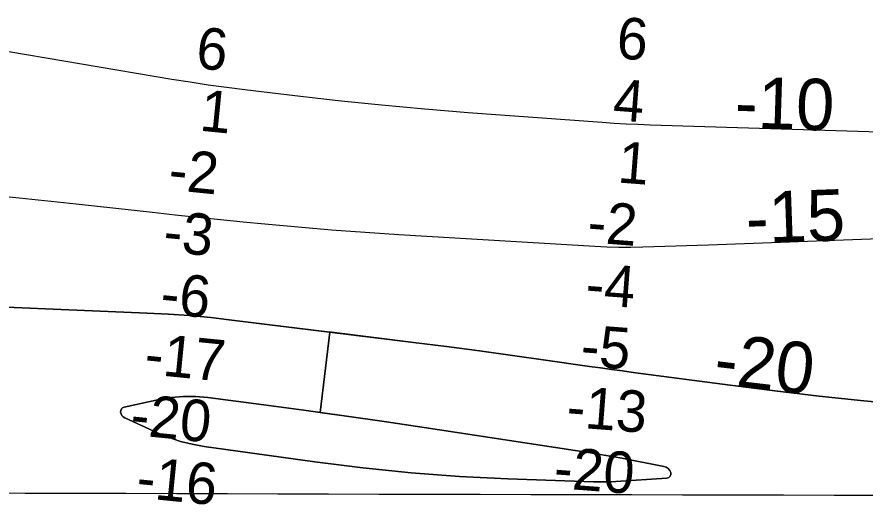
# Model space of a CAD drawing. Extents: x 3161615 to 3199515, y 867541 to 892976.
# Drawn here: x 3194247 to 3195617, y 878969 to 879758 of the extents above; entities that cross this region are included whole.
import ezdxf

# ---------------------------------------------------------------- set-up
doc = ezdxf.new("R2010")
doc.units = 0
for name, color, linetype in [('V-GRID-MAJR', 7, 'Continuous'), ('V-RIVR-RANG', 7, 'Continuous'), ('V-TOPO-DPTH', 7, 'Continuous'), ('V-TOPO-MINR', 7, 'Continuous'), ('V-TOPO-MINR-IDEN', 7, 'Continuous')]:
    doc.layers.add(name, color=color, linetype=linetype)

msp = doc.modelspace()

# ---------------------------------------------------------------- linework, layer by layer
at = {"layer": 'V-GRID-MAJR'}
msp.add_spline([(3165838.644, 879070.158), (3171065.6580000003, 879053.813), (3176292.6750000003, 879038.2270000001), (3181519.694, 879023.402), (3186746.716, 879009.337), (3191973.739, 878996.033), (3197200.764, 878983.488), (3197200.765, 878983.488)], degree=3, dxfattribs=at)
at = {"layer": 'V-TOPO-DPTH'}
for points in [[(3195746.9746624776, 879568.3190685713), (3195270.415329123, 879583.0417879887), (3195251.0260103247, 879583.7654913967), (3195231.645376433, 879584.6551217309), (3195212.277769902, 879585.7936424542), (3195192.918848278, 879587.0980901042), (3194976.5347592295, 879603.075430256), (3194906.349951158, 879608.7424892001), (3194836.2272957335, 879615.0510265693), (3194766.197869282, 879622.3217815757), (3194696.23059548, 879630.2340150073), (3194615.4866599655, 879639.9268389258), (3194585.9680806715, 879643.6828274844), (3194556.4896052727, 879647.7171508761), (3194527.0712857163, 879652.1689765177), (3194497.693070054, 879656.8991369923), (3194205.1476566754, 879706.1317341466)], [(3195746.9746624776, 879568.3190685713), (3195270.415329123, 879583.0417879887), (3195251.0260103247, 879583.7654913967), (3195231.645376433, 879584.6551217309), (3195212.277769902, 879585.7936424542), (3195192.918848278, 879587.0980901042), (3194976.5347592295, 879603.075430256), (3194906.349951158, 879608.7424892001), (3194836.2272957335, 879615.0510265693), (3194766.197869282, 879622.3217815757), (3194696.23059548, 879630.2340150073), (3194615.4866599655, 879639.9268389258), (3194585.9680806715, 879643.6828274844), (3194556.4896052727, 879647.7171508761), (3194527.0712857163, 879652.1689765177), (3194497.693070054, 879656.8991369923), (3194205.1476566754, 879706.1317341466)], [(3194103.5797064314, 879294.5012415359), (3194457.7202548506, 879279.4812585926), (3194492.0476283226, 879277.6113039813), (3194526.32958138, 879275.191954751), (3194560.543403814, 879271.9485135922), (3194594.7118058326, 879268.155677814), (3194888.009680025, 879232.0206100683), (3194941.3693232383, 879225.2794359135), (3194994.699669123, 879218.3190561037), (3195047.986069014, 879211.0298678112), (3195101.2431715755, 879203.5214738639), (3195172.478595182, 879193.2542671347), (3195190.1002829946, 879190.7459763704), (3195207.7276666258, 879188.2789091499), (3195225.363593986, 879185.8736772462), (3195243.0052171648, 879183.5096688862), (3195399.489885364, 879162.8197133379), (3195471.469817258, 879153.7683104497), (3195543.517450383, 879145.3284943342), (3195615.6666353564, 879137.806058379), (3195687.8835215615, 879130.8952091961)], [(3194752.5993894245, 879248.7035132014), (3194594.7118058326, 879268.155677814), (3194560.543403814, 879271.9485135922), (3194526.32958138, 879275.191954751), (3194492.0476283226, 879277.6113039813), (3194457.7202548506, 879279.4812585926), (3194103.5797064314, 879294.5012415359)], [(3195302.5611317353, 879015.637977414), (3195300.332809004, 879013.8423945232), (3195297.24367646, 879012.652392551), (3195214.7183121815, 879007.2403027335), (3195205.7139875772, 879006.7859949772), (3195196.7069002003, 879006.5127302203), (3195187.695668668, 879006.5110299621), (3195178.681674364, 879006.6903727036), (3195040.223609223, 879011.534075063), (3194962.085644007, 879015.4961137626), (3194884.090204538, 879021.0874722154), (3194806.3085536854, 879029.122810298), (3194728.669428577, 879038.787468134), (3194549.563261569, 879063.9430841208), (3194530.503559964, 879067.4613067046), (3194511.751222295, 879072.0391587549), (3194493.4599305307, 879078.2064550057), (3194475.4760027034, 879085.433380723), (3194421.4715050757, 879109.8814800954), (3194418.874060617, 879111.6158531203), (3194416.782046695, 879113.715087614), (3194415.4481785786, 879116.3616143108), (3194414.6197409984, 879119.3730024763), (3194415.0018298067, 879122.1952604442), (3194416.0068571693, 879124.566339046), (3194417.9462923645, 879126.2606485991), (3194420.508666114, 879127.5037787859), (3194477.0521579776, 879139.6917021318), (3194496.6237387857, 879142.8638789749), (3194516.2509192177, 879144.6863899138), (3194535.961499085, 879144.4844019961), (3194555.7276785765, 879142.9327481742), (3194645.98815605, 879131.1362176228), (3194710.8983728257, 879122.4444421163), (3194737.217919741, 879118.8073699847), (3194752.5993894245, 879248.7035132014)], [(3194755.53937425, 879248.3412993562), (3194752.5993894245, 879248.7035132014), (3194737.217919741, 879118.8073699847), (3194740.4917191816, 879118.3549668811), (3194775.770017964, 879113.4798936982), (3194840.5838056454, 879104.1061859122), (3194905.3590216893, 879094.4597052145), (3195173.9364599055, 879053.5959299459), (3195186.6302395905, 879051.5871776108), (3195199.306674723, 879049.4778886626), (3195211.9570930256, 879047.2177947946), (3195224.590166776, 879044.8571643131), (3195292.5534051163, 879031.7381810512), (3195296.3056730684, 879030.3058464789), (3195299.488235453, 879028.2510296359), (3195301.816239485, 879025.262489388), (3195303.574537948, 879021.6514668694), (3195303.4982397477, 879018.3419316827), (3195302.5611317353, 879015.637977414)], [(3195687.8835215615, 879130.8952091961), (3195615.6666353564, 879137.806058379), (3195543.517450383, 879145.3284943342), (3195471.469817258, 879153.7683104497), (3195399.489885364, 879162.8197133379), (3195243.0052171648, 879183.5096688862), (3195225.363593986, 879185.8736772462), (3195207.7276666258, 879188.2789091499), (3195190.1002829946, 879190.7459763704), (3195172.478595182, 879193.2542671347), (3195101.2431715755, 879203.5214738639), (3195047.986069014, 879211.0298678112), (3194994.699669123, 879218.3190561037), (3194941.3693232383, 879225.2794359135), (3194888.009680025, 879232.0206100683), (3194755.53937425, 879248.3412993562)], [(3195302.5611317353, 879015.637977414), (3195303.4982397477, 879018.3419316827), (3195303.574537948, 879021.6514668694), (3195301.816239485, 879025.262489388), (3195299.488235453, 879028.2510296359), (3195296.3056730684, 879030.3058464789), (3195292.5534051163, 879031.7381810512), (3195224.590166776, 879044.8571643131), (3195211.9570930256, 879047.2177947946), (3195199.306674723, 879049.4778886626), (3195186.6302395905, 879051.5871776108), (3195173.9364599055, 879053.5959299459), (3194905.3590216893, 879094.4597052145), (3194840.5838056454, 879104.1061859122), (3194775.770017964, 879113.4798936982), (3194710.8983728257, 879122.4444421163), (3194645.98815605, 879131.1362176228), (3194555.7276785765, 879142.9327481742), (3194535.961499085, 879144.4844019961), (3194516.2509192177, 879144.6863899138), (3194496.6237387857, 879142.8638789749), (3194477.0521579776, 879139.6917021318), (3194420.508666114, 879127.5037787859), (3194417.9462923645, 879126.2606485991), (3194416.0068571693, 879124.566339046), (3194415.0018298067, 879122.1952604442), (3194414.6197409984, 879119.3730024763), (3194415.4481785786, 879116.3616143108), (3194416.782046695, 879113.715087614), (3194418.874060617, 879111.6158531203), (3194421.4715050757, 879109.8814800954), (3194475.4760027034, 879085.433380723), (3194493.4599305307, 879078.2064550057), (3194511.751222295, 879072.0391587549), (3194530.503559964, 879067.4613067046), (3194549.563261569, 879063.9430841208), (3194728.669428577, 879038.787468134), (3194806.3085536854, 879029.122810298), (3194884.090204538, 879021.0874722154), (3194962.085644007, 879015.4961137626), (3195040.223609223, 879011.534075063), (3195178.681674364, 879006.6903727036), (3195187.695668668, 879006.5110299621), (3195196.7069002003, 879006.5127302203), (3195205.7139875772, 879006.7859949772), (3195214.7183121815, 879007.2403027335), (3195297.24367646, 879012.652392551), (3195300.332809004, 879013.8423945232), (3195302.5611317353, 879015.637977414)]]:
    msp.add_lwpolyline(points, dxfattribs=at)
at = {"layer": 'V-TOPO-MINR'}
for points in [[(3195746.9746624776, 879568.3190685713), (3195270.415329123, 879583.0417879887), (3195251.0260103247, 879583.7654913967), (3195231.645376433, 879584.6551217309), (3195212.277769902, 879585.7936424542), (3195192.918848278, 879587.0980901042), (3194976.5347592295, 879603.075430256), (3194906.349951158, 879608.7424892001), (3194836.2272957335, 879615.0510265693), (3194766.197869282, 879622.3217815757), (3194696.23059548, 879630.2340150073), (3194615.4866599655, 879639.9268389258), (3194585.9680806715, 879643.6828274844), (3194556.4896052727, 879647.7171508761), (3194527.0712857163, 879652.1689765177), (3194497.693070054, 879656.8991369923), (3194205.1476566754, 879706.1317341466)], [(3195655.236303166, 879399.925528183), (3195582.6340513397, 879397.1005844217), (3195510.0281226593, 879394.3764399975), (3195437.416678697, 879391.8034945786), (3195364.8015578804, 879389.3313484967), (3195258.417140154, 879385.820434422), (3195238.9951354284, 879385.4506793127), (3195219.578008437, 879385.4420512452), (3195200.1681980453, 879385.9751137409), (3195180.7632653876, 879386.8693032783), (3194864.0413331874, 879405.8962435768), (3194809.885843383, 879409.4588525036), (3194755.7628142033, 879413.4317079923), (3194701.6884759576, 879418.0199333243), (3194647.6465983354, 879423.0184052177), (3194612.83468621, 879426.4380486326), (3194576.229258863, 879430.0937089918), (3194539.63201992, 879433.8283448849), (3194503.0470635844, 879437.6814440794), (3194466.4702956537, 879441.6135188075), (3194342.81848572, 879455.1088423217), (3194250.9330604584, 879464.798834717), (3194159.0043927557, 879474.0424594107)], [(3195687.8835215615, 879130.8952091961), (3195615.6666353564, 879137.806058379), (3195543.517450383, 879145.3284943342), (3195471.469817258, 879153.7683104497), (3195399.489885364, 879162.8197133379), (3195243.0052171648, 879183.5096688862), (3195225.363593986, 879185.8736772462), (3195207.7276666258, 879188.2789091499), (3195190.1002829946, 879190.7459763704), (3195172.478595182, 879193.2542671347), (3195101.2431715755, 879203.5214738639), (3195047.986069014, 879211.0298678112), (3194994.699669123, 879218.3190561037), (3194941.3693232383, 879225.2794359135), (3194888.009680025, 879232.0206100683), (3194594.7118058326, 879268.155677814), (3194560.543403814, 879271.9485135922), (3194526.32958138, 879275.191954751), (3194492.0476283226, 879277.6113039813), (3194457.7202548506, 879279.4812585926), (3194103.5797064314, 879294.5012415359)], [(3195302.5611317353, 879015.637977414), (3195303.4982397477, 879018.3419316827), (3195303.574537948, 879021.6514668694), (3195301.816239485, 879025.262489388), (3195299.488235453, 879028.2510296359), (3195296.3056730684, 879030.3058464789), (3195292.5534051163, 879031.7381810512), (3195224.590166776, 879044.8571643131), (3195211.9570930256, 879047.2177947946), (3195199.306674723, 879049.4778886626), (3195186.6302395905, 879051.5871776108), (3195173.9364599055, 879053.5959299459), (3194905.3590216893, 879094.4597052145), (3194840.5838056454, 879104.1061859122), (3194775.770017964, 879113.4798936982), (3194710.8983728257, 879122.4444421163), (3194645.98815605, 879131.1362176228), (3194555.7276785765, 879142.9327481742), (3194535.961499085, 879144.4844019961), (3194516.2509192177, 879144.6863899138), (3194496.6237387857, 879142.8638789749), (3194477.0521579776, 879139.6917021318), (3194420.508666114, 879127.5037787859), (3194417.9462923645, 879126.2606485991), (3194416.0068571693, 879124.566339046), (3194415.0018298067, 879122.1952604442), (3194414.6197409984, 879119.3730024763), (3194415.4481785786, 879116.3616143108), (3194416.782046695, 879113.715087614), (3194418.874060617, 879111.6158531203), (3194421.4715050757, 879109.8814800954), (3194475.4760027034, 879085.433380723), (3194493.4599305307, 879078.2064550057), (3194511.751222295, 879072.0391587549), (3194530.503559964, 879067.4613067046), (3194549.563261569, 879063.9430841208), (3194728.669428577, 879038.787468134), (3194806.3085536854, 879029.122810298), (3194884.090204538, 879021.0874722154), (3194962.085644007, 879015.4961137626), (3195040.223609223, 879011.534075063), (3195178.681674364, 879006.6903727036), (3195187.695668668, 879006.5110299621), (3195196.7069002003, 879006.5127302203), (3195205.7139875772, 879006.7859949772), (3195214.7183121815, 879007.2403027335), (3195297.24367646, 879012.652392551), (3195300.332809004, 879013.8423945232), (3195302.5611317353, 879015.637977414)]]:
    msp.add_lwpolyline(points, dxfattribs=at)

# ---------------------------------------------------------------- texts
at = {"layer": 'V-RIVR-RANG'}
for s, height, rotation, p in [('6', 67, 355.605, (3195214.542490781, 879691.155122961)), ('6', 67.00000000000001, 354.3241666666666, (3194534.903539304, 879675.2968770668)), ('4', 67, 355.605, (3195208.7784946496, 879591.3169090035)), ('1', 67.00000000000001, 354.3241666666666, (3194540.9783139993, 879574.222223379)), ('1', 67, 355.605, (3195216.427695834, 879490.4467832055)), ('-2', 67.00000000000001, 354.3241666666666, (3194490.356044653, 879478.7815356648)), ('-2', 67, 355.605, (3195167.5310651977, 879393.923658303)), ('-3', 67.00000000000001, 354.3241666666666, (3194481.994072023, 879379.1417112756)), ('-4', 67, 355.605, (3195164.3971077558, 879293.883304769)), ('-6', 67.00000000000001, 354.3241666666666, (3194477.3069078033, 879279.1366576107)), ('-5', 67, 355.605, (3195156.529080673, 879194.2068024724)), ('-17', 67.00000000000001, 354.3241666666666, (3194451.6208383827, 879181.21762838)), ('-13', 67, 355.605, (3195133.6698330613, 879095.6824957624)), ('-20', 67.00000000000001, 354.3241666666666, (3194428.8211184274, 879083.01263329)), ('-20', 67, 355.605, (3195113.17762027, 878996.9752634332)), ('-16', 67.00000000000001, 354.3241666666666, (3194438.5707015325, 878981.5717503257))]:
    msp.add_text(s, height=height, rotation=rotation, dxfattribs=at).set_placement(p)
at = {"layer": 'V-TOPO-MINR-IDEN'}
for s, height, rotation, p in [('-10', 83.00000000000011, 358.2304795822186, (3195406.2433155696, 879578.8455479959)), ('-15', 83.00000000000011, 2.0293944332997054, (3195426.022564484, 879391.3997505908)), ('-20', 83.0000000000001, 353.3186979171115, (3195371.003859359, 879165.5371108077))]:
    msp.add_text(s, height=height, rotation=rotation, dxfattribs=at).set_placement(p)

doc.saveas('drawing.dxf')
